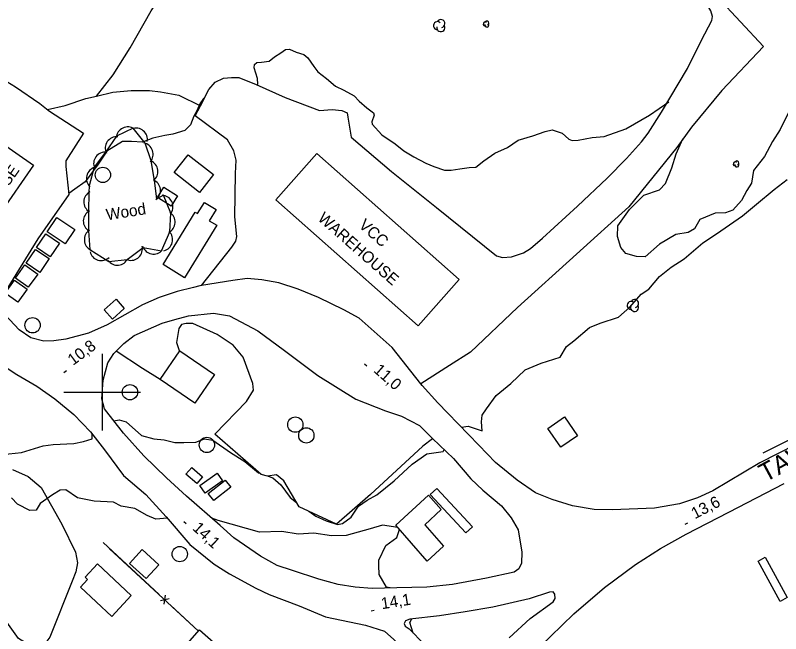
# Model space of a CAD drawing. Extents: x 643342 to 646936, y 5873857 to 5876103.
# Drawn here: x 645377.3 to 645577.3, y 5874536.9 to 5874698.4 of the extents above; entities that cross this region are included whole.
import ezdxf

# ---------------------------------------------------------------- set-up
doc = ezdxf.new("R2010")
doc.units = 0
for name, color, linetype in [('Niveau 1', 7, 'Continuous'), ('Niveau 15', 7, 'Continuous'), ('Niveau 19', 7, 'Continuous'), ('Niveau 2', 7, 'Continuous'), ('Niveau 21', 7, 'Continuous'), ('Niveau 22', 7, 'Continuous'), ('Niveau 3', 7, 'Continuous'), ('Niveau 31', 7, 'Continuous'), ('Niveau 36', 7, 'Continuous'), ('Niveau 37', 7, 'Continuous'), ('Niveau 4', 7, 'Continuous'), ('Niveau 44', 7, 'Continuous'), ('Niveau 61', 7, 'Continuous')]:
    doc.layers.add(name, color=color, linetype=linetype)

msp = doc.modelspace()

# ---------------------------------------------------------------- linework, layer by layer
at = {"layer": 'Niveau 1'}
for points in [[(645440.52, 5874680.22), (645440.73, 5874680.4), (645440.63, 5874681.92), (645439.75, 5874684.65), (645439.78, 5874685.53), (645440.47, 5874686.05), (645441.63, 5874686.13), (645443.62, 5874686.37), (645445.03, 5874687.55), (645446.67, 5874688.63), (645447.96, 5874689.42), (645448.94, 5874689.52), (645450.74, 5874688.75), (645452.67, 5874688.17), (645453.75, 5874687.25), (645455.32, 5874685), (645456.34, 5874683.6), (645458.61, 5874681.87), (645461, 5874679.91), (645463.17, 5874678.82), (645465.85, 5874677.33), (645467.17, 5874675.94), (645469.17, 5874674.26), (645470.94, 5874672.93), (645471.04, 5874672.27), (645470.48, 5874670.61), (645470.55, 5874669.97), (645473.12, 5874667.21), (645476.53, 5874664.79), (645478.8, 5874662.97), (645481.46, 5874661.42), (645484.62, 5874659.75), (645486.65, 5874658.89), (645489.47, 5874657.96), (645491.19, 5874657.95), (645493.43, 5874658.34), (645495.88, 5874658.62), (645497.67, 5874658.76), (645499.74, 5874660.43), (645502.58, 5874662.4), (645505.91, 5874663.86), (645508.69, 5874665.8), (645512.56, 5874666.91), (645515.72, 5874668.03), (645517.6, 5874668.45), (645520.24, 5874667.65), (645521.9, 5874666.07), (645522.82, 5874665.66), (645524.36, 5874665.8), (645528.05, 5874666.5), (645531.19, 5874666.77), (645536.87, 5874668.77), (645543.04, 5874672.27), (645548.04, 5874675.77)], [(645426.72, 5874676.73), (645426.51, 5874676.64), (645425.52, 5874675.28), (645424.74, 5874673.44), (645423.93, 5874672.09), (645423.12, 5874669.75), (645421.58, 5874668.35), (645418.47, 5874667.39), (645416.43, 5874667.02), (645413.27, 5874666.34), (645410.52, 5874665.24), (645407.71, 5874665.47), (645405.33, 5874665.43), (645401.24, 5874662.93), (645399.02, 5874659.55), (645395.54, 5874654.91), (645392.86, 5874653.03), (645391.29, 5874651.89)], [(645579.32, 5874673.03), (645577.19, 5874668.54), (645575.19, 5874665.47), (645573.02, 5874661.56), (645570.18, 5874657.85), (645569.67, 5874654.53), (645568.46, 5874652.62), (645567.01, 5874650), (645564.79, 5874647.5), (645562.84, 5874646.83), (645560.21, 5874646.7), (645556.16, 5874645.06), (645554.81, 5874642.62), (645553.12, 5874641.68), (645549.93, 5874641.15), (645545.59, 5874638.62), (645541.9, 5874635.36), (645539.6, 5874635.43), (645536.79, 5874636.16), (645535.55, 5874637.72), (645534.69, 5874640.65), (645534.72, 5874643.4), (645537.75, 5874647.72), (645541.53, 5874651.39), (645545.65, 5874652.8), (645547.23, 5874654.5), (645548.86, 5874658.6), (645550, 5874662.2), (645551.73, 5874666.09)]]:
    msp.add_lwpolyline(points, dxfattribs=at)
at = {"layer": 'Niveau 19'}
for points in [[(645559.32, 5874697.06), (645559.51, 5874698.05), (645559.07, 5874699.55), (645557.64, 5874701.92), (645545.73, 5874715.58), (645542.52, 5874718.43), (645539.89, 5874719.66), (645531.91, 5874722.55), (645523.28, 5874733.74), (645529.71, 5874738.62), (645535.14, 5874733.8), (645544.21, 5874722.88), (645552.27, 5874713.31), (645560.81, 5874703.18), (645572.79, 5874690.24), (645561.93, 5874678.73), (645553.96, 5874669.17), (645550.12, 5874663.87), (645537.66, 5874648.39), (645523.96, 5874635.99), (645508.49, 5874622.06), (645496.25, 5874610.46), (645490.79, 5874606.93), (645483.3, 5874602.15)], [(645425.94, 5874627.83), (645433.88, 5874637.86), (645434.94, 5874639.45), (645435.21, 5874640.65), (645434.64, 5874645.77), (645434.83, 5874657.06), (645435.07, 5874660.59), (645434.44, 5874663.02), (645432.74, 5874665.84), (645424.3, 5874672.1), (645425.71, 5874674.79), (645427.92, 5874679.03), (645429.54, 5874680.9), (645431.68, 5874681.98), (645433.77, 5874682.12), (645435.75, 5874682.13), (645440.29, 5874680.32), (645447.85, 5874676.94), (645456.79, 5874673.54), (645460.15, 5874673.76), (645462.6, 5874673.57), (645464.04, 5874672.96), (645464.23, 5874671.8), (645465.04, 5874666.57), (645475.62, 5874657.64), (645487.38, 5874648.22), (645503.07, 5874635.54), (645504.6, 5874635.18), (645506.92, 5874635.33), (645510.06, 5874636.34), (645511.91, 5874637.47), (645515.08, 5874640.18), (645524.19, 5874648.57), (645531.93, 5874655.86), (645537.04, 5874660.97), (645540.95, 5874665.31), (645542.7, 5874667.6), (645546.13, 5874673.06), (645552.93, 5874684.46), (645556.57, 5874691.89), (645559.32, 5874697.06)], [(645364.82, 5874687.37), (645377.34, 5874679.72), (645383.7, 5874675.32), (645385.45, 5874673.99), (645386.27, 5874673.37), (645395.16, 5874667.61), (645390.51, 5874660.36), (645390.49, 5874658.95), (645391.33, 5874651.6), (645383.24, 5874640.02), (645374.23, 5874625.47)], [(645486.32, 5874587.83), (645483.78, 5874585.9), (645470.1, 5874573.27), (645461.2, 5874565.53), (645451.5, 5874570.03), (645447.46, 5874576.79), (645445.61, 5874578.42), (645443.2, 5874578.02), (645441.54, 5874578.5), (645439.44, 5874580.35), (645429.46, 5874589.05), (645437.73, 5874597.58), (645439.52, 5874600.51), (645439.4, 5874602.26), (645436.86, 5874609.12), (645434.21, 5874612.23), (645430.08, 5874615.01), (645423.73, 5874617.94), (645421.98, 5874617.94), (645420.73, 5874617.63), (645420.09, 5874616.64), (645419.4, 5874612.96), (645420.2, 5874610.63)], [(645415.21, 5874603.32), (645410.6, 5874606.18), (645403.7, 5874610.7)]]:
    msp.add_lwpolyline(points, dxfattribs=at)
at = {"layer": 'Niveau 2'}
for points in [[(645493.91, 5874590.81), (645495.64, 5874591.09), (645499.31, 5874589.87), (645499.1, 5874592.26), (645499.33, 5874593.97), (645500.44, 5874595.63), (645503, 5874599.13), (645506.79, 5874602.26), (645510.56, 5874605.84), (645514.74, 5874607.59), (645519.68, 5874609.15), (645521.36, 5874611.89), (645523.23, 5874613.42), (645527.35, 5874616.86), (645530.12, 5874617.98), (645534.88, 5874619.58), (645537.84, 5874622.18), (645540.81, 5874625.6), (645542.81, 5874626.84), (645545.61, 5874630.19), (645548.64, 5874632.62), (645552.03, 5874634.83), (645556.97, 5874638.96), (645560.53, 5874641.31), (645567.34, 5874646.03), (645570.97, 5874649.08), (645575.59, 5874652.9), (645579.01, 5874655.53)], [(645403.08, 5874592.5), (645404.44, 5874592.78), (645406.28, 5874592.25), (645410.29, 5874588.71), (645413.49, 5874587.82), (645416.24, 5874587.53), (645419.01, 5874586.84), (645421.34, 5874586.82), (645424.52, 5874586.97), (645426.79, 5874587.83), (645428.91, 5874587.44), (645433.59, 5874584.24), (645437.29, 5874581.85), (645440.85, 5874578.93), (645441.18, 5874578.81)], [(645374, 5874583.71), (645378.91, 5874584.21), (645384.61, 5874585.94), (645387.26, 5874586.29), (645392.65, 5874586.6), (645395.17, 5874587.06), (645397.39, 5874587.79), (645397.42, 5874589.05)], [(645454, 5874568.87), (645455.87, 5874567.59), (645458.56, 5874566.42), (645461.53, 5874565.39), (645462.84, 5874565.65), (645465.05, 5874567.38), (645466.96, 5874570.2), (645469.23, 5874571.76), (645471.75, 5874573.16), (645476.27, 5874576.86), (645481.03, 5874581.22), (645484.8, 5874583.87), (645489.11, 5874584.51), (645489.33, 5874584.99)], [(645443.37, 5874578.05), (645444.65, 5874577.6), (645446.74, 5874575.81), (645449.11, 5874572.46), (645450.81, 5874571.18)], [(645417.05, 5874567.09), (645414.07, 5874566.78), (645411.74, 5874567.79), (645408.54, 5874569.62), (645405.02, 5874570.2), (645402.98, 5874571.29), (645397.92, 5874571.54), (645393.62, 5874572.36), (645390.52, 5874574.5), (645389.02, 5874574.39), (645387.07, 5874573.15), (645383.85, 5874570.95), (645382.75, 5874569.18), (645381.13, 5874569.07), (645377.88, 5874570.78), (645376.32, 5874572.43)], [(645475.22, 5874548.86), (645474.34, 5874549.09), (645472.39, 5874552.35), (645472.29, 5874554.74), (645472.32, 5874556.14), (645474.09, 5874559.94), (645476.97, 5874562.06), (645477.7, 5874564.1), (645477.26, 5874564.65), (645473.28, 5874565.26), (645470.04, 5874564.34), (645463.73, 5874562.52), (645459.97, 5874562.44), (645455.29, 5874563.18), (645451.19, 5874562.9), (645446.97, 5874563.61), (645441.13, 5874563.45), (645430.32, 5874566.47), (645428.69, 5874567.08)], [(645481.31, 5874537.08), (645480.44, 5874539.87), (645480.94, 5874540.79)]]:
    msp.add_lwpolyline(points, dxfattribs=at)
at = {"layer": 'Niveau 21'}
for points in [[(645502.8, 5874581.61), (645498.45, 5874586.12), (645490.37, 5874594.47), (645487.75, 5874597.22), (645483.63, 5874601.73), (645483.3, 5874602.15), (645475.79, 5874611.64), (645467.16, 5874619.27), (645463.18, 5874621.47), (645456.58, 5874624.67), (645451.2, 5874626.89), (645446.21, 5874628.55), (645441.74, 5874629.31), (645437.88, 5874629.64), (645434.19, 5874629.16), (645425.94, 5874627.83), (645425.56, 5874627.76), (645423.88, 5874627.35), (645419.61, 5874626.31), (645414.94, 5874624.71), (645410.53, 5874622.77), (645401.33, 5874617.59), (645396.48, 5874615.38), (645390.53, 5874613.81), (645387.41, 5874613.37), (645384.74, 5874613.31), (645381.42, 5874614.15), (645378.37, 5874616.29), (645373.48, 5874621.49)], [(645482.92, 5874591.28), (645486.28, 5874587.87), (645491.83, 5874582.63), (645496.35, 5874577.32), (645499.43, 5874574.38), (645504.33, 5874570.27), (645506.85, 5874567.16), (645508.67, 5874564.02), (645509.63, 5874558.24), (645509.59, 5874555.32), (645508.87, 5874553.87), (645507.66, 5874552.97), (645500.46, 5874551.43), (645491.54, 5874549.78), (645484.87, 5874549.09), (645477.01, 5874548.91), (645470.54, 5874548.71), (645466.11, 5874549.11), (645461.67, 5874549.75), (645456.6, 5874551.16), (645449.73, 5874553.38), (645445.7, 5874554.75), (645441.37, 5874557.14), (645434.45, 5874561.94), (645430.87, 5874565.2), (645422.02, 5874572.8), (645416.84, 5874577.6), (645410.88, 5874583.4), (645405.61, 5874589.26), (645400.66, 5874595.61), (645399.9, 5874598.26), (645400.28, 5874603.09), (645401.49, 5874607.63), (645403.08, 5874610.08), (645403.71, 5874610.72), (645405.7, 5874612.72), (645408.35, 5874614.77), (645415.71, 5874617.96), (645419.01, 5874618.92), (645422.55, 5874619.94), (645429.14, 5874620.62), (645433.25, 5874619.95), (645440.72, 5874615.99), (645447.69, 5874610.83), (645456.36, 5874604.37), (645466.3, 5874598.12), (645474.04, 5874595.12), (645478.19, 5874593.76), (645482.92, 5874591.28)], [(645369.31, 5874610.06), (645377.71, 5874604.63), (645382.92, 5874601.58), (645387.68, 5874598.26), (645392.6, 5874594.13), (645396.97, 5874589.62), (645400.65, 5874584.94), (645405.62, 5874578.25), (645411.4, 5874573.26), (645416.78, 5874567.42), (645422.93, 5874560.23), (645429.3, 5874555.05), (645433.29, 5874552.51), (645440.15, 5874548.77), (645443.62, 5874547.13), (645451.46, 5874544.16), (645458.36, 5874541.35), (645468.78, 5874539.12)], [(645586.06, 5874588.79), (645571.84, 5874581.56), (645559.6, 5874574.23), (645555.59, 5874572.43), (645550.83, 5874570.82), (645544.31, 5874569.68), (645533.34, 5874569.29), (645528.6, 5874569.33), (645522.86, 5874570.34), (645517.55, 5874571.97), (645513.27, 5874573.67), (645508.43, 5874576.97), (645502.8, 5874581.61)], [(645428.32, 5874438.44), (645437.55, 5874447.7), (645441.03, 5874451.2), (645450.46, 5874460.83), (645460.28, 5874471.77), (645469.73, 5874482.91), (645478.68, 5874492.98), (645492.08, 5874507.54), (645506.45, 5874524.98), (645512.16, 5874531.43), (645517.18, 5874536.21), (645523.27, 5874542.11), (645531.27, 5874548.95), (645539.32, 5874554.99), (645545.87, 5874559.16), (645552.57, 5874562.88), (645563.76, 5874568.66), (645578.19, 5874576.17)], [(645506.34, 5874535.83), (645511.8, 5874540.87), (645517.88, 5874545.25), (645518.4, 5874546.1), (645518.32, 5874547.27), (645517.83, 5874547.82), (645516.9, 5874547.75), (645511.58, 5874545.99), (645502.12, 5874543.83)], [(645502.12, 5874543.83), (645494.9, 5874542.65), (645488.14, 5874541.6), (645480.44, 5874540.73), (645479.31, 5874540.31), (645478.89, 5874539.58), (645479.17, 5874538.9), (645480.26, 5874538.15), (645484.11, 5874534.21)], [(645468.78, 5874539.12), (645473.74, 5874537.58), (645476.2, 5874535.42), (645479.78, 5874532.04), (645483.26, 5874528.3), (645484.58, 5874525.82), (645485.3, 5874521.9), (645485.59, 5874517.49), (645484.62, 5874512.87), (645483.7, 5874511.05), (645481.35, 5874507.97), (645472.59, 5874498.62), (645463.86, 5874488.69), (645456.89, 5874480.28), (645448.19, 5874470.01), (645433.55, 5874454.89), (645427.34, 5874449.1), (645419.04, 5874441.54)]]:
    msp.add_lwpolyline(points, dxfattribs=at)
at = {"layer": 'Niveau 22'}
for points in [[(645398.58, 5874677.3), (645402.88, 5874682.87), (645407.31, 5874689.87), (645412.85, 5874699.53), (645418.68, 5874708.51), (645420.91, 5874711.83), (645421.24, 5874713.86), (645421.14, 5874715.38), (645419.92, 5874718.01), (645414.03, 5874722.34), (645406.72, 5874727.04), (645397.5, 5874732.22), (645388.01, 5874738.08), (645376.34, 5874744.76), (645365.47, 5874751.72), (645359.97, 5874755.26)], [(645385.77, 5874673.75), (645390.36, 5874674.87), (645395.73, 5874676.64), (645398.58, 5874677.3), (645402.84, 5874678.28), (645407.59, 5874678.71), (645412.37, 5874678.79), (645415.3, 5874678.4), (645420.02, 5874677.53), (645425.71, 5874674.79)]]:
    msp.add_lwpolyline(points, dxfattribs=at)
at = {"layer": 'Niveau 3'}
for p, q in [((645390.05, 5874605.16), (645390.7, 5874605.63)), ((645468.6, 5874607.38), (645469.2, 5874606.85)), ((645421.35, 5874566.24), (645421.94, 5874565.7)), ((645552.3, 5874565.48), (645553.01, 5874565.85)), ((645470.27, 5874542.89), (645471.06, 5874543.02))]:
    msp.add_line(p, q, dxfattribs=at)
at = {"layer": 'Niveau 31'}
for points in [[(645382.09, 5874659.25), (645364.43, 5874633.83), (645361.59, 5874635.81), (645354.24, 5874640.92), (645371.89, 5874666.33), (645382.09, 5874659.25)], [(645422.46, 5874661.98), (645429.13, 5874656.8), (645425.49, 5874652.11), (645418.82, 5874657.3), (645422.46, 5874661.98)], [(645482.57, 5874617.34), (645445.42, 5874650.2), (645456.11, 5874662.29), (645493.25, 5874629.43), (645482.57, 5874617.34)], [(645416.11, 5874653.48), (645419.68, 5874651.25), (645418.01, 5874648.57), (645414.44, 5874650.79), (645416.11, 5874653.48)], [(645429.95, 5874643.55), (645421.52, 5874629.88), (645415.93, 5874633.33), (645424.36, 5874647), (645424.96, 5874646.63), (645426.75, 5874649.54), (645429.8, 5874647.66), (645428, 5874644.75), (645429.95, 5874643.55)], [(645390.35, 5874638.72), (645385.66, 5874641.87), (645388.16, 5874645.58), (645392.84, 5874642.43), (645390.35, 5874638.72)], [(645388.88, 5874638.92), (645386.44, 5874635.36), (645382.88, 5874637.8), (645385.32, 5874641.36), (645388.88, 5874638.92)], [(645386.14, 5874634.87), (645383.71, 5874631.25), (645380.16, 5874633.63), (645382.6, 5874637.25), (645386.14, 5874634.87)], [(645377.35, 5874629.77), (645379.8, 5874633.22), (645383.18, 5874630.82), (645380.73, 5874627.37), (645377.35, 5874629.77)], [(645377.1, 5874629.23), (645380.39, 5874626.87), (645377.96, 5874623.48), (645374.67, 5874625.84), (645377.1, 5874629.23)], [(645400.57, 5874621.46), (645403.64, 5874624.24), (645405.8, 5874621.85), (645402.73, 5874619.07), (645400.57, 5874621.46)], [(645424.25, 5874597.15), (645415.21, 5874603.32), (645420.32, 5874610.8), (645429.36, 5874604.62), (645424.25, 5874597.15)], [(645516.48, 5874590.53), (645520.84, 5874593.52), (645524.24, 5874588.57), (645519.87, 5874585.58), (645516.48, 5874590.53)], [(645423.41, 5874580.3), (645426.24, 5874577.91), (645424.74, 5874576.14), (645421.91, 5874578.53), (645423.41, 5874580.3)], [(645425.56, 5874575.59), (645430.1, 5874578.84), (645431.5, 5874576.87), (645426.96, 5874573.63), (645425.56, 5874575.59)], [(645433.6, 5874575.2), (645429.2, 5874571.67), (645427.74, 5874573.49), (645432.13, 5874577.02), (645433.6, 5874575.2)], [(645495.01, 5874563.22), (645485.72, 5874573.23), (645487.48, 5874574.86), (645496.76, 5874564.85), (645495.01, 5874563.22)], [(645484.92, 5874555.83), (645476.77, 5874565.22), (645485.27, 5874573.06), (645488.61, 5874569.34), (645484.32, 5874565.31), (645489.21, 5874559.77), (645484.92, 5874555.83)], [(645410.46, 5874558.88), (645414.82, 5874554.94), (645411.53, 5874551.3), (645407.17, 5874555.23), (645410.46, 5874558.88)], [(645573.24, 5874556.86), (645578.96, 5874546.35), (645577.12, 5874545.35), (645571.4, 5874555.86), (645573.24, 5874556.86)], [(645398.82, 5874555.14), (645407.63, 5874546.89), (645402.53, 5874541.44), (645394.35, 5874549.1), (645396.21, 5874551.09), (645395.58, 5874551.68), (645398.82, 5874555.14)], [(645403.9, 5874513.43), (645425.48, 5874537.9), (645448.84, 5874517.3), (645427.26, 5874492.83), (645403.9, 5874513.43)]]:
    msp.add_lwpolyline(points, dxfattribs=at)
at = {"layer": 'Niveau 36'}
for centre in [(645400.2, 5874656.72), (645381.85, 5874617.44), (645407.28, 5874599.98), (645450.49, 5874591.5), (645453.36, 5874588.7), (645427.37, 5874586.2), (645420.29, 5874557.71)]:
    msp.add_circle(centre, 2, dxfattribs=at)
at = {"layer": 'Niveau 37'}
for points in [[(645407.6, 5874553.91), (645400.26, 5874560.69)], [(645401.97, 5874559.11), (645425.23, 5874537.62)], [(645414.95, 5874547.12), (645407.6, 5874553.91)], [(645417.56, 5874546.06), (645415.25, 5874545.48)], [(645416.21, 5874544.59), (645416.61, 5874546.94)], [(645425.23, 5874537.62), (645417.88, 5874544.4)]]:
    msp.add_lwpolyline(points, dxfattribs=at)
at = {"layer": 'Niveau 4'}
msp.add_lwpolyline([(645572.71, 5874584.13), (645582.99, 5874589.32)], dxfattribs=at)
at = {"layer": 'Niveau 44'}
for points in [[(645414.32, 5874650.46), (645413.68, 5874655.27), (645412.8, 5874660.38), (645411.24, 5874664.97), (645408.14, 5874668.88), (645403.76, 5874666.79), (645400.85, 5874662.64), (645397.92, 5874658.76), (645396.61, 5874653.85), (645396.54, 5874652.13), (645396.41, 5874647.28), (645396.44, 5874642.11), (645396.76, 5874637.27), (645401.76, 5874634.14), (645406.59, 5874634.63), (645410.73, 5874637.74), (645415.51, 5874636.87), (645417.72, 5874641.86), (645417.95, 5874646.71), (645416.01, 5874651.38), (645414.32, 5874650.46)], [(645376.59, 5874579.79), (645380.7, 5874577.96), (645384.11, 5874575.05), (645389.52, 5874565.56), (645393.02, 5874558.21), (645393.54, 5874555.44), (645393.15, 5874553.08), (645392.21, 5874550.63), (645386.32, 5874536.02), (645384.77, 5874533.93), (645382.49, 5874533.16), (645381.1, 5874533.82), (645378.12, 5874535.68), (645371.24, 5874545.11)]]:
    msp.add_lwpolyline(points, dxfattribs=at)
for centre, radius, start, end in [((645487.61, 5874695.69), 1.05, 44.1154, 269.804), ((645488.51, 5874695.17), 1.05, 166.9369, 29.6212), ((645488.51, 5874696.22), 1.05, 282.2692, 149.7263), ((645500.09, 5874696.11), 0.523, 44.1154, 269.804), ((645500.54, 5874695.85), 0.523, 166.9369, 29.6212), ((645500.54, 5874696.37), 0.523, 282.2692, 149.7263), ((645406.71, 5874666.24), 3, 55.447, 175.425), ((645406.71, 5874666.24), 3, 55.447, 175.425), ((645406.71, 5874666.24), 3, 55.447, 175.425), ((645408.84, 5874665.94), 3, 349.9348, 109.9127), ((645408.84, 5874665.94), 3, 349.9348, 109.9127), ((645408.84, 5874665.94), 3, 349.9348, 109.9127), ((645403.83, 5874663.68), 3, 85.1919, 205.1699), ((645403.83, 5874663.68), 3, 85.1919, 205.1699), ((645403.83, 5874663.68), 3, 85.1919, 205.1699), ((645410.35, 5874662.11), 3, 318.7632, 78.7411), ((645410.35, 5874662.11), 3, 318.7632, 78.7411), ((645410.35, 5874662.11), 3, 318.7632, 78.7411), ((645400.79, 5874659.64), 3, 82.9496, 202.9275), ((645400.79, 5874659.64), 3, 82.9496, 202.9275), ((645400.79, 5874659.64), 3, 82.9496, 202.9275), ((645411.59, 5874657.59), 3, 307.6323, 67.6102), ((645411.59, 5874657.59), 3, 307.6323, 67.6102), ((645411.59, 5874657.59), 3, 307.6323, 67.6102), ((645565.41, 5874659.57), 0.523, 44.1154, 269.804), ((645565.86, 5874659.31), 0.523, 166.9369, 29.6212), ((645565.86, 5874659.83), 0.523, 282.2692, 149.7263), ((645398.91, 5874655.77), 3, 105.9409, 225.9188), ((645398.91, 5874655.77), 3, 105.9409, 225.9188), ((645398.91, 5874655.77), 3, 105.9409, 225.9188), ((645412.25, 5874652.63), 3, 307.6323, 67.6102), ((645412.25, 5874652.63), 3, 307.6323, 67.6102), ((645412.25, 5874652.63), 3, 307.6323, 67.6102), ((645398.23, 5874649.66), 3, 118.4753, 238.4533), ((645398.23, 5874649.66), 3, 118.4753, 238.4533), ((645398.23, 5874649.66), 3, 118.4753, 238.4533), ((645415.52, 5874648.42), 3, 326.5405, 86.5184), ((645415.52, 5874648.42), 3, 326.5405, 86.5184), ((645415.52, 5874648.42), 3, 326.5405, 86.5184), ((645398.1, 5874644.66), 3, 118.4753, 238.4533), ((645398.1, 5874644.66), 3, 118.4753, 238.4533), ((645398.1, 5874644.66), 3, 118.4753, 238.4533), ((645416.07, 5874644.37), 3, 297.2321, 57.21), ((645416.07, 5874644.37), 3, 297.2321, 57.21), ((645416.07, 5874644.37), 3, 297.2321, 57.21), ((645398.36, 5874639.81), 3, 123.7979, 243.7758), ((645398.36, 5874639.81), 3, 123.7979, 243.7758), ((645398.36, 5874639.81), 3, 123.7979, 243.7758), ((645415.42, 5874639.82), 3, 284.5517, 44.5297), ((645415.42, 5874639.82), 3, 284.5517, 44.5297), ((645415.42, 5874639.82), 3, 284.5517, 44.5297), ((645407.54, 5874637.4), 3, 253.8587, 13.8367), ((645407.54, 5874637.4), 3, 253.8587, 13.8367), ((645407.54, 5874637.4), 3, 253.8587, 13.8367), ((645413.44, 5874639.04), 3, 199.662, 319.6399), ((645413.44, 5874639.04), 3, 199.662, 319.6399), ((645413.44, 5874639.04), 3, 199.662, 319.6399), ((645399.77, 5874637.34), 3, 193.3732, 313.3512), ((645399.77, 5874637.34), 3, 193.3732, 313.3512), ((645399.77, 5874637.34), 3, 193.3732, 313.3512), ((645404, 5874636.14), 3, 215.7457, 335.7237), ((645404, 5874636.14), 3, 215.7457, 335.7237), ((645404, 5874636.14), 3, 215.7457, 335.7237), ((645538.23, 5874622.63), 1.05, 44.1154, 269.804), ((645539.13, 5874623.16), 1.05, 282.2692, 149.7263), ((645539.13, 5874622.11), 1.05, 166.9369, 29.6212)]:
    msp.add_arc(centre, radius, start, end, dxfattribs=at)
at = {"layer": 'Niveau 61'}
for points in [[(645400, 5874610), (645400, 5874600), (645400, 5874590)], [(645390, 5874600), (645400, 5874600), (645410, 5874600)]]:
    msp.add_lwpolyline(points, dxfattribs=at)

# ---------------------------------------------------------------- texts
at = {"layer": 'Niveau 15'}
msp.add_text('TAWICH', height=4.8, rotation=28.2468, dxfattribs=at).set_placement((645573.26, 5874576.38))
at = {"layer": 'Niveau 3'}
for s, rotation, p in [('10,8 ', 36.4396, (645392.39, 5874606.83)), ('11,0 ', 318.6148, (645470.73, 5874605.44)), ('13,6 ', 27.4747, (645554.88, 5874566.78)), ('14,1 ', 316.8738, (645423.43, 5874564.25)), ('14,1 ', 8.9405, (645473.12, 5874543.3))]:
    msp.add_text(s, height=3, rotation=rotation, dxfattribs=at).set_placement(p)
at = {"layer": 'Niveau 31'}
for s, rotation, p in [('WAREHOUSE', 55.0219, (645363.49, 5874636.4)), ('WAREHOUSE', 318.6703, (645456.14, 5874645.04)), ('VCC', 318.6703, (645466.84, 5874643.25))]:
    msp.add_text(s, height=3, rotation=rotation, dxfattribs=at).set_placement(p)
at = {"layer": 'Niveau 44'}
msp.add_text('Wood', height=3, rotation=8.9405, dxfattribs=at).set_placement((645401.29, 5874644.84))

doc.saveas('drawing.dxf')
